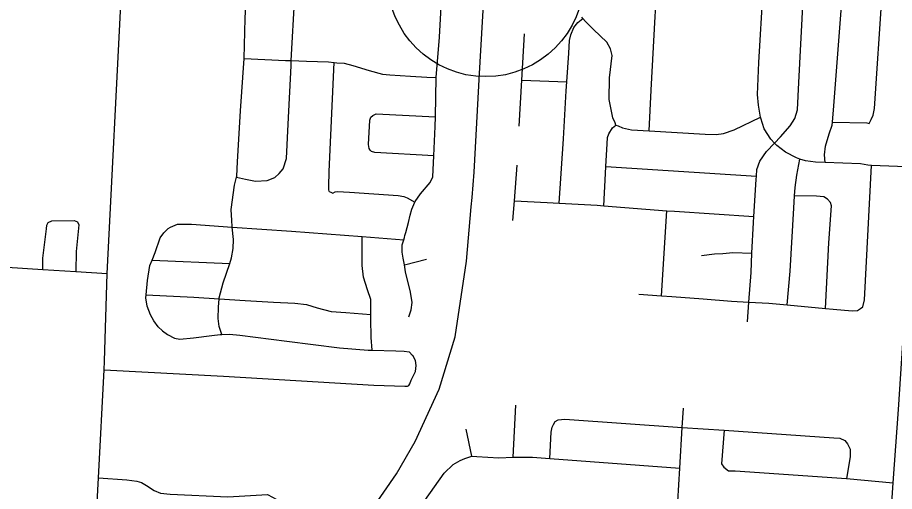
# Model space of a CAD drawing. Extents: x 1659811 to 1934326, y 644115 to 934867.
# Drawn here: x 1828424 to 1835122, y 754351 to 757974 of the extents above; entities that cross this region are included whole.
import ezdxf

# ---------------------------------------------------------------- set-up
doc = ezdxf.new("R2010")
doc.units = 0
for name, color, linetype in [('Default', 7, 'Continuous'), ('GM_X_City_Street', 7, 'Continuous'), ('GM_X_Interstate_Route', 7, 'Continuous')]:
    doc.layers.add(name, color=color, linetype=linetype)

msp = doc.modelspace()

# ---------------------------------------------------------------- linework, layer by layer
at = {"layer": 'Default'}
msp.add_circle((1832000.3, 758271.9), 750, dxfattribs=at)
at = {"layer": 'GM_X_City_Street'}
for points in [[(1828991, 753230.6), (1829017.2, 753982.4), (1829042.1, 754456.4), (1829085.5, 755280.6), (1829089.1, 755347.7), (1829108.1, 756017.6), (1829218.7, 758176.7), (1829219.6, 758194.8), (1829223.8, 759666), (1829249.6, 760899.1)], [(1834938.1, 751854), (1834942.7, 751916.8), (1834989.5, 752577.4), (1835031.2, 753215.4), (1835051.2, 753503.6), (1835061.6, 753693.7), (1835074.6, 753849.9), (1835112.8, 754416.8), (1835152.7, 754977.5), (1835202.2, 755718.8), (1835238.7, 756269.2), (1835277.7, 756830.8), (1835304.6, 757272.7), (1835379.3, 758410.7), (1835388.8, 758602.5), (1835440.9, 759507), (1835488.7, 760269.2), (1835505.2, 760553.9)], [(1829983.5, 755551.5), (1829963.6, 755611.4), (1829955.8, 755673.6), (1829960.1, 755759.7), (1829963.9, 755824.1), (1829964.4, 755831.9), (1829994.8, 755946.1), (1830044.8, 756093), (1830059.5, 756136.3), (1830071.8, 756208.4), (1830074, 756276.6), (1830062.8, 756372.6), (1830062.3, 756376.8), (1830060.4, 756423), (1830054.7, 756507.2), (1830081.3, 756691.5), (1830097.8, 756754.6), (1830099.6, 756761.6), (1830103.9, 756869.8), (1830127.2, 757260.7), (1830154.5, 757659.5), (1830163.5, 757966.1), (1830205.6, 758918.4)], [(1834649.7, 757174.9), (1834910.3, 757168.9), (1834930.3, 757162.9), (1834944.4, 757194.9), (1834960.6, 757226.9), (1834968.8, 757279), (1835029.6, 758158.8), (1835040.6, 758338.9), (1835072, 758627.7), (1835069.8, 758820.1), (1835065.9, 758858.2), (1835047.9, 758886.3), (1835040, 758906.4)], [(1833247.7, 757107.3), (1833265.2, 757419.5), (1833295.7, 757980.6), (1833313.7, 758311.3)], [(1834594.1, 756864.8), (1834588.8, 756925.6), (1834595, 756991.7), (1834623.3, 757085.8), (1834647.6, 757149.9), (1834649.7, 757174.9), (1834660.1, 757298.2), (1834739.8, 758361.8)], [(1833999.3, 755646.7), (1834010.2, 755798.5), (1834026.6, 756025.5), (1834034, 756173.3), (1834045.8, 756408.3), (1834048.7, 756452.4), (1834066.9, 756735), (1834068.4, 756760.9), (1834071.2, 756811.2), (1834093.4, 756875.3), (1834145.8, 756949.2), (1834206.8, 757014.5), (1834252.4, 757063.1), (1834326.8, 757145), (1834361.1, 757203), (1834381.3, 757269.1), (1834392, 757477.6), (1834424.1, 758114.9), (1834424.2, 758167), (1834418.3, 758205.1), (1834395.7, 758281.1)], [(1834941.7, 756843.4), (1834918.4, 756846.6), (1834863.2, 756854.4), (1834594.1, 756864.8), (1834518.4, 756867.7), (1834442.3, 756878), (1834400.1, 756891.8), (1834374.2, 756900.3), (1834290.1, 756944.7), (1834224.1, 756997), (1834206.8, 757014.5), (1834178.2, 757043.3), (1834126.3, 757123.7), (1834100.5, 757204), (1834099.2, 757212.4), (1834084.8, 757304.3), (1834075, 757384.5), (1834085.8, 757631), (1834119.6, 758188.2)], [(1830097.8, 756754.6), (1830165.7, 756739.3), (1830241.8, 756723), (1830330, 756728.7), (1830388.2, 756750.5), (1830422.4, 756780.5), (1830452.6, 756816.4), (1830478.9, 756896.5), (1830491.7, 757159.1), (1830513.2, 757604), (1830515.4, 757644.4), (1830542.9, 758141.1)], [(1831378.6, 756293.1), (1831382.4, 756306.6), (1831389.3, 756331.9), (1831411.6, 756406), (1831423.8, 756462.1), (1831436, 756508.1), (1831458.3, 756563.3), (1831460.2, 756568.2), (1831502.5, 756626.2), (1831576.9, 756712.1), (1831595.1, 756756.1), (1831603.2, 756917.9), (1831614.4, 757140.9), (1831615.8, 757215.1), (1831621.6, 757515.8), (1831646.6, 757824.4), (1831661.9, 758102)], [(1832993.7, 757151.9), (1832989.7, 757168), (1832971.8, 757208.1), (1832942.2, 757348.6), (1832946.7, 757512.9), (1832965.3, 757683.3), (1832953.4, 757733.4), (1832925.5, 757785.7), (1832823.6, 757882.2), (1832763.6, 757944.6), (1832742.4, 757967.3), (1832733.6, 757976.8)], [(1832561, 756555.4), (1832594.4, 757047.1), (1832615.6, 757413.9), (1832620.1, 757481.9), (1832634.6, 757702.5), (1832638.9, 757798.7), (1832651, 757840.8), (1832673.2, 757896.8), (1832703.4, 757936.8), (1832742.4, 757967.3)], [(1832255.9, 757144.6), (1832276, 757496.2), (1832296.2, 757848.1)], [(1830154.5, 757659.5), (1830471.2, 757646.3), (1830515.4, 757644.4), (1830631.6, 757639.7), (1830800, 757635.1), (1830842.2, 757630.8), (1830862.1, 757628.8), (1830918.2, 757624.6), (1830986.3, 757608.3), (1831110.5, 757569.8), (1831212.7, 757541.3), (1831268.8, 757537.1), (1831425.1, 757524.5), (1831549.4, 757518), (1831621.6, 757515.8)], [(1830804.9, 756644.7), (1830802.9, 756658.8), (1830801, 756682.9), (1830803.4, 756797.1), (1830842.2, 757630.8)], [(1832276, 757496.2), (1832620.1, 757481.9)], [(1831603.2, 756917.9), (1831152.6, 756942.2), (1831128.6, 756950.3), (1831116.6, 756960.4), (1831110.6, 756972.4), (1831104.7, 757004.5), (1831115.3, 757188.9), (1831123.4, 757212.9), (1831137.5, 757224.9), (1831163.6, 757236.8), (1831615.8, 757215.1)], [(1832993.7, 757151.9), (1833011.7, 757145.9), (1833045.7, 757131.7), (1833113.9, 757115.4), (1833247.7, 757107.3), (1833677.1, 757081.3), (1833761.3, 757081), (1833815.4, 757086.8), (1833897.7, 757116.5), (1834099.2, 757212.4)], [(1832901.6, 756535.1), (1832914.3, 756781.4), (1832917.9, 756835.8), (1832929.1, 757007.8), (1832931.2, 757055.9), (1832941.3, 757086), (1832967.6, 757130), (1832993.7, 757151.9)], [(1832207.5, 756423.1), (1832219.4, 756573.6), (1832241, 756846)], [(1832917.9, 756835.8), (1834068.4, 756760.9)], [(1834302.8, 755777.3), (1834325.3, 756034.4), (1834354.9, 756517.5), (1834359.9, 756610), (1834363.4, 756675.8), (1834377.8, 756767.9), (1834400.1, 756891.8)], [(1834863.7, 755749.8), (1834881.8, 755761.7), (1834894, 755815.8), (1834946.3, 756842.8)], [(1835277.7, 756830.8), (1834946.3, 756842.8), (1834941.7, 756843.4)], [(1830804.9, 756644.7), (1830816.9, 756638.7), (1830832.9, 756632.6), (1830849, 756640.6), (1830869, 756644.5), (1830959.2, 756638.2), (1831332, 756612.8), (1831374.1, 756606.6), (1831400.1, 756594.5), (1831458.3, 756563.3)], [(1832219.4, 756573.6), (1832470.6, 756560.5), (1832561, 756555.4), (1832851.4, 756539), (1832901.6, 756535.1), (1833382.9, 756497.4), (1833442.7, 756492.7), (1834048.7, 756452.4)], [(1834594.8, 755750), (1834620.7, 756251.8), (1834641.6, 756534.4), (1834633.7, 756560.5), (1834611.8, 756586.7), (1834583.7, 756602.8), (1834525.6, 756609.1), (1834359.9, 756610)], [(1833342.5, 755846.7), (1833382.9, 756497.4)], [(1828617.1, 756048.8), (1828618.1, 756135.5), (1828644.8, 756357.9), (1828646.9, 756386), (1828659, 756408), (1828685.1, 756419.9), (1828857.6, 756423.3), (1828881.6, 756411.2), (1828891.5, 756389.1), (1828872.9, 756184.7), (1828870.6, 756032.7)], [(1829575.1, 756360.6), (1829593.2, 756370.5), (1829645.4, 756394.4), (1829753.6, 756394), (1830062.8, 756372.6), (1830517.3, 756341.1), (1831056.4, 756299.4), (1831373.7, 756275)], [(1829532.5, 755578.9), (1829498.5, 755609.1), (1829464.6, 755655.3), (1829438.7, 755701.5), (1829414.8, 755767.7), (1829404.8, 755830.1), (1829407, 755853.1), (1829417.4, 755964.2), (1829435.8, 756078.4), (1829451.3, 756118.5), (1829474.3, 756178.5), (1829514.7, 756290.6), (1829540.9, 756328.6), (1829575.1, 756360.6)], [(1831131.8, 755430.1), (1831126.1, 755526.9), (1831122.6, 755671.3), (1831122.7, 755703.4), (1831122.9, 755773.6), (1831123, 755817.6), (1831097.2, 755891.9), (1831081.3, 755942.1), (1831067.5, 755990.3), (1831057.7, 756078.5), (1831056.4, 756299.4)], [(1831413.3, 755686.3), (1831429.5, 755738.4), (1831437.7, 755796.5), (1831426, 755874.7), (1831388.4, 756031.2), (1831379.3, 756083.1), (1831370.6, 756133.5), (1831362.8, 756181.6), (1831362.9, 756235.8), (1831373.7, 756275), (1831378.6, 756293.1)], [(1833648.1, 756155.2), (1833748.4, 756166.9), (1833810.5, 756170.6), (1833886.8, 756178.4), (1834034, 756173.3)], [(1829451.3, 756118.5), (1830044.8, 756093)], [(1831379.3, 756083.1), (1831547, 756126.8)], [(1828224.6, 756073.4), (1828242.1, 756072.3), (1828346.1, 756066), (1828617.1, 756048.8), (1828870.6, 756032.7), (1829108.1, 756017.6)], [(1829407, 755853.1), (1829771.9, 755836.6), (1829963.9, 755824.1), (1830162.7, 755811.1), (1830379.2, 755798.3), (1830541.6, 755789.7), (1830631.8, 755781.4), (1830713.9, 755755), (1830820, 755726.5), (1830932.3, 755718.1), (1831122.7, 755703.4)], [(1833170, 755858.2), (1833342.5, 755846.7), (1833422.6, 755841.3), (1833661.1, 755824.4), (1833877.5, 755805.5), (1834010.2, 755798.5), (1834162.2, 755790.4), (1834302.8, 755777.3), (1834594.8, 755750), (1834653.2, 755744.5), (1834799.5, 755732), (1834839.6, 755733.8), (1834863.7, 755749.8)], [(1829532.5, 755578.9), (1829570.5, 755550.7), (1829622.5, 755522.4), (1829662.6, 755514.2), (1829766.9, 755525.9), (1829907.3, 755543.4), (1829971.5, 755551.2), (1829983.5, 755551.5), (1830043.6, 755553), (1830121.8, 755546.7), (1830480.5, 755501.2), (1830883.3, 755449.6), (1831101.8, 755430.8), (1831131.8, 755430.1), (1831314.3, 755426), (1831378.4, 755423.8), (1831416.5, 755417.6), (1831440.4, 755391.5)], [(1831411.7, 755161), (1831419.7, 755175), (1831431.8, 755201), (1831464.1, 755267.1), (1831468.3, 755315.2), (1831464.4, 755353.3), (1831444.5, 755391.4), (1831440.4, 755391.5)], [(1829085.5, 755280.6), (1829998.5, 755232.3), (1831145, 755164), (1831381.6, 755155.1), (1831401.6, 755157.1), (1831411.7, 755161)], [(1832209.5, 754612.6), (1832231.1, 755011.6)], [(1833573, 754010.9), (1833511.2, 754094.7), (1833479.3, 754155), (1833469.4, 754185), (1833468.8, 754217.5), (1833467.7, 754275.3), (1833482.8, 754529.2), (1833501.3, 754841.2), (1833510.1, 754988.9)], [(1832488.9, 754604.3), (1832501.1, 754804.1), (1832507.2, 754842.2), (1832517.3, 754864.2), (1832531.4, 754886.2), (1832553.5, 754898.2), (1832603.7, 754904), (1833501.3, 754841.2), (1833821.2, 754818.8), (1834660, 754760.1), (1834704.2, 754757.9), (1834742.2, 754741.7), (1834764.1, 754715.6), (1834784.1, 754673.4), (1834783.9, 754615.3), (1834757.1, 754451.2)], [(1831893.1, 754619.9), (1831849.6, 754828.6)], [(1833821.2, 754818.8), (1833801.4, 754562.8), (1833819.4, 754536.6), (1833853.4, 754508.5), (1833905.5, 754508.3), (1834757.1, 754451.2), (1835112.8, 754416.8)], [(1831355.1, 753160.2), (1831323.2, 753234.5), (1831277.6, 753385.1), (1831261.7, 753427.2), (1831258, 753513.5), (1831258.6, 753706), (1831267, 753830.3), (1831283.2, 753876.3), (1831315.6, 753958.4), (1831349.7, 754011), (1831418.3, 754116.4), (1831682.1, 754490.4), (1831750.5, 754556.3), (1831804.7, 754588.2), (1831840.9, 754604.1), (1831893.1, 754619.9)], [(1831893.1, 754619.9), (1831933.1, 754617.8), (1832101.5, 754609.1), (1832209.5, 754612.6), (1832213.8, 754612.7), (1832358.1, 754614.2), (1832488.9, 754604.3), (1833482.8, 754529.2)], [(1829042.1, 754456.4), (1829258.2, 754439.1), (1829336.4, 754430.8), (1829370.4, 754420.6), (1829410.4, 754396.4), (1829468.5, 754358.1), (1829516.5, 754337.9), (1829590.7, 754331.6), (1830029.6, 754310), (1830332.4, 754326.9), (1830372.5, 754308.7), (1830400.4, 754292.6)]]:
    msp.add_lwpolyline(points, dxfattribs=at)
at = {"layer": 'GM_X_Interstate_Route'}
for points in [[(1831890, 756526.8), (1831896.1, 756597.1), (1831912.9, 756792.6), (1831953.8, 757546.5), (1832001.3, 758380.6), (1832069.3, 759173.1), (1832076.2, 759315.7), (1832104.2, 759865.7), (1832125.3, 760182.6), (1832144.8, 760729.5)], [(1829121.8, 751270.3), (1829177.5, 751481.9), (1829231.8, 751647.6), (1829294.1, 751837.5), (1829367.6, 751999.5), (1829476.5, 752207.3), (1829619.2, 752451.7), (1829746.5, 752640.4), (1829839.9, 752757.6), (1830397.3, 753360.2), (1830823.3, 753838.9), (1831124.4, 754206.1), (1831318.6, 754485.6), (1831460.5, 754733.4), (1831643.5, 755133.5), (1831766.4, 755533.8), (1831854.3, 756111), (1831890, 756526.8)]]:
    msp.add_lwpolyline(points, dxfattribs=at)

doc.saveas('drawing.dxf')
